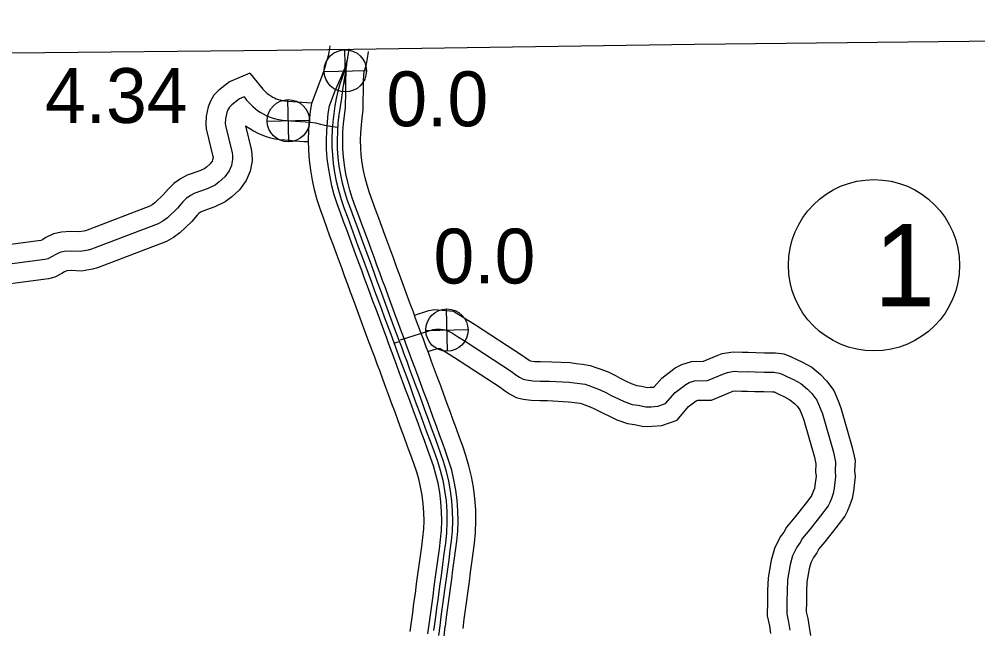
# Model space of a CAD drawing. Extents: x -83719 to 153526, y -11835 to 11446.
# Drawn here: x 11346.7 to 11592.9, y 1216.3 to 1372.8 of the extents above; entities that cross this region are included whole.
import ezdxf

# ---------------------------------------------------------------- set-up
doc = ezdxf.new("R2010")
doc.units = 0
for name, color, linetype in [('Level 1', 7, 'Continuous'), ('Level 10', 7, 'Continuous'), ('Level 15', 7, 'Continuous'), ('Level 25', 7, 'Continuous'), ('Level 26', 7, 'Continuous'), ('Level 27', 7, 'Continuous'), ('Level 59', 7, 'Continuous')]:
    doc.layers.add(name, color=color, linetype=linetype)

msp = doc.modelspace()

# ---------------------------------------------------------------- linework, layer by layer
at = {"layer": 'Level 1'}
for points in [[(11904.24, 1372.81), (11848.2, 1371.71), (11781.97, 1370.28), (11694.11, 1368.9), (11606.34, 1367.26), (11520.15, 1366.3), (11432.55, 1364.99), (11412.85, 1364.79)], [(11412.85, 1364.79), (11344.82, 1364.12), (11291.72, 1363.57)]]:
    msp.add_lwpolyline(points, dxfattribs=at)
at = {"layer": 'Level 10'}
for points in [[(11405.97, 1358.94), (11400.69, 1356.72), (11397.96, 1354.56), (11396.72, 1353.29), (11395.8, 1351.75), (11395.23, 1350.28), (11394.72, 1347.93), (11394.61, 1345.91), (11394.74, 1344.64), (11396.47, 1337.56), (11396.49, 1337.44), (11396.49, 1337.29), (11396.38, 1336.7), (11396.23, 1336.36), (11395.72, 1335.66), (11394.84, 1334.83), (11394.41, 1334.5), (11393.09, 1333.87), (11389.86, 1332.74), (11388.09, 1331.82), (11386.42, 1330.65), (11385.03, 1329.29), (11383.71, 1327.73), (11381.56, 1325.63), (11380.88, 1325.14), (11380.23, 1324.77), (11363.71, 1318.51), (11363.29, 1318.39), (11362.05, 1318.18), (11359.92, 1318.26), (11357.59, 1318.11), (11355.51, 1317.66), (11353.53, 1316.73), (11352.68, 1316.19), (11352.28, 1315.98), (11334.11, 1313.62)], [(11405.97, 1358.94), (11408.96, 1355.27), (11409.31, 1354.85), (11409.69, 1354.44), (11410.06, 1354.09), (11410.42, 1353.77), (11410.84, 1353.46), (11411.32, 1353.13), (11411.82, 1352.83), (11412.27, 1352.59), (11412.73, 1352.39), (11413.22, 1352.22), (11413.7, 1352.08), (11414.28, 1351.96), (11414.95, 1351.85), (11415.8, 1351.76), (11416.88, 1351.68), (11418.08, 1351.58), (11419.27, 1351.5), (11420.57, 1351.43), (11421.88, 1351.33)], [(11404.84, 1345.44), (11406.31, 1339.43), (11406.48, 1338.2), (11406.5, 1336.41), (11406, 1333.79), (11404.98, 1331.37), (11403.25, 1329.03), (11401.33, 1327.19), (11399.62, 1325.91), (11396.91, 1324.61), (11393.84, 1323.54), (11393.29, 1323.25), (11392.82, 1322.93), (11392.37, 1322.48), (11391.04, 1320.9), (11388, 1317.95), (11386.31, 1316.73), (11384.52, 1315.7), (11366.84, 1309), (11365.5, 1308.63), (11362.72, 1308.14), (11360.05, 1308.25), (11358.98, 1308.18), (11358.74, 1308.13), (11358.37, 1307.96), (11357.67, 1307.51), (11355.86, 1306.58), (11354.21, 1306.15), (11335.91, 1303.77)], [(11404.84, 1345.44), (11405.92, 1344.71), (11406.89, 1344.12), (11407.96, 1343.56), (11409.04, 1343.09), (11410.15, 1342.69), (11411.29, 1342.37), (11412.44, 1342.13), (11413.65, 1341.93), (11414.9, 1341.8), (11416.1, 1341.71), (11417.32, 1341.61), (11418.66, 1341.52), (11419.93, 1341.45), (11421.04, 1341.37)], [(11448.21, 1296.86), (11451.94, 1298.06), (11453.36, 1298.26), (11458.25, 1297.87)], [(11458.25, 1297.87), (11463.89, 1294.38), (11476, 1286.49), (11477.18, 1285.59), (11477.85, 1285.14), (11477.92, 1285.1), (11479.02, 1284.95), (11480.63, 1284.9), (11483.49, 1284.88), (11488.2, 1284.63), (11489.79, 1284.43), (11491.38, 1284.26), (11493.37, 1283.93), (11494.78, 1283.41), (11495.86, 1283.01), (11497.94, 1282.23), (11499.82, 1281.31), (11501.04, 1280.67), (11502.75, 1279.81), (11503.91, 1279.29), (11505.38, 1278.79), (11506.55, 1278.61), (11508.07, 1278.29), (11508.78, 1278.31), (11509.73, 1278.37), (11509.81, 1278.4), (11511.74, 1280.65), (11515.21, 1283.3), (11516.89, 1284.15), (11519.34, 1284.95), (11522.48, 1285), (11525.95, 1286.43), (11527.22, 1286.96), (11530.04, 1287.42), (11532.42, 1287.31), (11533.89, 1287.32), (11535.93, 1287.23), (11538.14, 1287.18), (11540.95, 1287.16), (11543.07, 1286.85), (11544.64, 1286.29), (11546.25, 1285.5), (11547.85, 1284.72), (11550.25, 1283.45), (11552.52, 1281.55), (11554.09, 1280), (11555.91, 1277.52), (11557.06, 1274.84), (11557.74, 1273.06), (11560.68, 1262.83), (11561.4, 1259.48), (11561.27, 1256.87), (11561.43, 1255.36), (11560.96, 1251.64), (11560.64, 1249.72), (11559.95, 1247.9), (11559.54, 1246.87)], [(11451.69, 1287.47), (11454.11, 1288.26), (11454.27, 1288.26), (11454.57, 1288.25), (11454.84, 1288.22)], [(11454.84, 1288.22), (11458.53, 1285.93), (11470.25, 1278.3), (11471.35, 1277.47), (11472.62, 1276.6), (11474.36, 1275.65), (11476.11, 1275.26), (11478.19, 1274.97), (11480.45, 1274.9), (11482.39, 1274.89), (11487.75, 1274.61), (11488.63, 1274.49), (11490.05, 1274.34), (11490.79, 1274.22), (11491.31, 1274.03), (11492.38, 1273.64), (11493.97, 1273.04), (11495.3, 1272.38), (11496.49, 1271.77), (11498.46, 1270.78), (11500.24, 1269.98), (11502.98, 1269.04), (11504.75, 1268.77), (11507.16, 1268.26), (11509.25, 1268.32), (11511.77, 1268.48), (11515.68, 1269.88), (11518.65, 1273.34), (11520.55, 1274.8), (11520.73, 1274.88), (11521.01, 1274.98), (11524.54, 1275.03), (11529.78, 1277.2), (11529.97, 1277.28), (11530.62, 1277.38), (11532.24, 1277.31), (11533.7, 1277.32), (11535.6, 1277.24), (11537.99, 1277.18), (11540.18, 1277.17), (11540.66, 1277.1), (11540.76, 1277.06), (11541.83, 1276.53), (11543.3, 1275.81), (11544.65, 1275.1), (11545.79, 1274.14), (11546.5, 1273.44), (11547.17, 1272.54), (11547.79, 1271.09), (11548.25, 1269.88), (11550.97, 1260.39), (11551.35, 1258.66), (11551.24, 1256.6), (11551.36, 1255.45), (11551.07, 1253.09), (11550.94, 1252.34), (11550.64, 1251.55), (11550.27, 1250.63)], [(11550.38, 1250.89), (11550.18, 1250.45), (11548.56, 1248.32), (11545.91, 1244.94), (11543.75, 1242.4), (11543.08, 1241.11), (11542.16, 1239.87), (11540.67, 1236.9), (11539.81, 1233.9), (11539.07, 1229.36), (11538.94, 1226.14), (11538.89, 1223.44), (11538.84, 1219.64), (11539.41, 1217.06), (11539.7, 1215.12)], [(11559.42, 1246.61), (11558.77, 1245.24), (11556.48, 1242.21), (11553.65, 1238.61), (11552.1, 1236.79), (11551.59, 1235.8), (11550.72, 1234.63), (11550.03, 1233.25), (11549.59, 1231.7), (11549.04, 1228.35), (11548.94, 1225.84), (11548.89, 1223.27), (11548.85, 1220.66), (11549.24, 1218.9), (11549.57, 1216.71), (11549.94, 1214.54)]]:
    msp.add_lwpolyline(points, dxfattribs=at)
at = {"layer": 'Level 15'}
for p, q in [((11550.27, 1250.63), (11550.38, 1250.89)), ((11559.54, 1246.87), (11559.42, 1246.61))]:
    msp.add_line(p, q, dxfattribs=at)
for points in [[(11426.45, 1365.94), (11426.36, 1365.3), (11426.21, 1364.36), (11426.05, 1363.37), (11425.78, 1362.42)], [(11436.35, 1364.53), (11436.24, 1363.8), (11436.08, 1362.77), (11435.83, 1361.23), (11435.42, 1359.76)], [(11447.48, 1218.02), (11447.78, 1220.43), (11448.1, 1222.9), (11448.45, 1225.37), (11448.78, 1227.81), (11449.11, 1230.23), (11449.44, 1232.63), (11449.77, 1235.02), (11450.08, 1237.42), (11450.38, 1239.74), (11450.59, 1241.92), (11450.68, 1244.03), (11450.62, 1246.17), (11450.45, 1248.4), (11450.17, 1250.61), (11449.79, 1252.74), (11449.32, 1254.77), (11448.74, 1256.73), (11448.06, 1258.73), (11447.27, 1260.86), (11446.47, 1263.08), (11445.66, 1265.29), (11444.85, 1267.52), (11444.04, 1269.72), (11443.24, 1271.89), (11442.45, 1274.04), (11441.66, 1276.17), (11440.87, 1278.28), (11440.11, 1280.35), (11439.38, 1282.33), (11438.68, 1284.22), (11438.01, 1286.02), (11437.36, 1287.77), (11436.7, 1289.54), (11436.03, 1291.36), (11435.34, 1293.23), (11434.65, 1295.11), (11433.96, 1296.96), (11433.26, 1298.84), (11432.54, 1300.77), (11431.82, 1302.72), (11431.1, 1304.69), (11430.38, 1306.69), (11429.64, 1308.71), (11428.89, 1310.76), (11428.11, 1312.84), (11427.32, 1314.98), (11426.52, 1317.14), (11425.73, 1319.32), (11424.91, 1321.53), (11424.05, 1323.89), (11423.24, 1326.4), (11422.56, 1328.97), (11422.02, 1331.5), (11421.6, 1334.01), (11421.27, 1336.6), (11421.09, 1339.21), (11421.04, 1341.79), (11421.11, 1344.35), (11421.3, 1346.79), (11421.55, 1349.15), (11421.85, 1351.25), (11424.93, 1359.39), (11425.46, 1361.09), (11425.78, 1362.42)], [(11452.02, 1217.44), (11452.33, 1219.84), (11452.65, 1222.29), (11452.99, 1224.74), (11453.32, 1227.19), (11453.65, 1229.61), (11453.98, 1232.01), (11454.31, 1234.41), (11454.63, 1236.83), (11454.93, 1239.23), (11455.17, 1241.6), (11455.26, 1243.99), (11455.2, 1246.41), (11455.01, 1248.86), (11454.71, 1251.3), (11454.28, 1253.67), (11453.75, 1255.94), (11453.11, 1258.11), (11452.38, 1260.26), (11451.58, 1262.44), (11450.77, 1264.65), (11449.97, 1266.86), (11449.15, 1269.09), (11448.34, 1271.3), (11447.55, 1273.47), (11446.75, 1275.63), (11445.95, 1277.77), (11445.17, 1279.87), (11444.41, 1281.94), (11443.67, 1283.92), (11442.98, 1285.81), (11442.3, 1287.61), (11441.66, 1289.36), (11441, 1291.14), (11440.33, 1292.95), (11439.64, 1294.82), (11438.95, 1296.7), (11438.26, 1298.56), (11437.55, 1300.45), (11436.84, 1302.35), (11436.13, 1304.29), (11435.41, 1306.26), (11434.68, 1308.25), (11433.94, 1310.29), (11433.18, 1312.35), (11432.41, 1314.44), (11431.62, 1316.56), (11430.83, 1318.72), (11430.03, 1320.9), (11429.21, 1323.11), (11428.39, 1325.37), (11427.64, 1327.69), (11427.02, 1330.03), (11426.53, 1332.35), (11426.13, 1334.69), (11425.83, 1337.05), (11425.67, 1339.42), (11425.62, 1341.77), (11425.69, 1344.11), (11425.86, 1346.36), (11426.1, 1348.58), (11426.39, 1350.6), (11427.77, 1354.24), (11429.29, 1357.78), (11430.16, 1359.79), (11430.71, 1361.06)], [(11456.16, 1216.92), (11456.46, 1219.31), (11456.78, 1221.74), (11457.11, 1224.17), (11457.45, 1226.63), (11457.78, 1229.05), (11458.11, 1231.43), (11458.44, 1233.86), (11458.76, 1236.3), (11459.07, 1238.76), (11459.32, 1241.32), (11459.43, 1243.95), (11459.37, 1246.62), (11459.16, 1249.28), (11458.83, 1251.93), (11458.36, 1254.51), (11457.78, 1257), (11457.09, 1259.37), (11456.31, 1261.66), (11455.49, 1263.87), (11454.69, 1266.07), (11453.88, 1268.29), (11453.06, 1270.53), (11452.25, 1272.74), (11451.46, 1274.91), (11450.66, 1277.07), (11449.86, 1279.22), (11449.08, 1281.32), (11448.32, 1283.38), (11447.58, 1285.37), (11446.88, 1287.26), (11446.21, 1289.07), (11445.57, 1290.81), (11444.91, 1292.58), (11444.23, 1294.4), (11443.55, 1296.26), (11442.86, 1298.14), (11442.16, 1300.02), (11441.45, 1301.91), (11440.75, 1303.8), (11440.04, 1305.73), (11439.32, 1307.69), (11438.6, 1309.68), (11437.85, 1311.72), (11437.09, 1313.79), (11436.31, 1315.89), (11435.53, 1318), (11434.74, 1320.16), (11433.94, 1322.34), (11433.12, 1324.54), (11432.33, 1326.72), (11431.64, 1328.87), (11431.07, 1331), (11430.62, 1333.14), (11430.25, 1335.3), (11429.98, 1337.45), (11429.83, 1339.6), (11429.79, 1341.75), (11429.85, 1343.89), (11430.01, 1345.98), (11430.24, 1348.06), (11430.52, 1350.08), (11430.56, 1354.32), (11430.58, 1356.96), (11430.69, 1359.21), (11430.71, 1361.06)], [(11460.7, 1216.34), (11461.01, 1218.73), (11461.32, 1221.13), (11461.65, 1223.55), (11461.99, 1226.01), (11462.32, 1228.43), (11462.65, 1230.81), (11462.98, 1233.25), (11463.3, 1235.71), (11463.63, 1238.25), (11463.9, 1241), (11464.01, 1243.92), (11463.95, 1246.85), (11463.72, 1249.75), (11463.36, 1252.62), (11462.85, 1255.44), (11462.22, 1258.16), (11461.46, 1260.76), (11460.63, 1263.19), (11459.79, 1265.45), (11459, 1267.64), (11458.19, 1269.86), (11457.37, 1272.1), (11456.55, 1274.32), (11455.76, 1276.49), (11454.96, 1278.66), (11454.15, 1280.82), (11453.37, 1282.91), (11452.62, 1284.96), (11451.88, 1286.96), (11451.18, 1288.86), (11450.51, 1290.66), (11449.86, 1292.4), (11449.21, 1294.18), (11448.53, 1295.99), (11447.85, 1297.84), (11447.16, 1299.72), (11446.45, 1301.63), (11445.74, 1303.51), (11445.05, 1305.39), (11444.34, 1307.3), (11443.63, 1309.26), (11442.91, 1311.25), (11442.16, 1313.3), (11441.39, 1315.39), (11440.61, 1317.48), (11439.83, 1319.59), (11439.04, 1321.73), (11438.24, 1323.92), (11437.43, 1326.12), (11436.67, 1328.21), (11436.04, 1330.16), (11435.53, 1332.06), (11435.12, 1333.99), (11434.79, 1335.97), (11434.55, 1337.9), (11434.41, 1339.81), (11434.37, 1341.73), (11434.43, 1343.64), (11434.58, 1345.56), (11434.78, 1347.5), (11435.06, 1349.43), (11435.12, 1356.82), (11435.2, 1358.63), (11435.42, 1359.76)], [(11447.15, 1215.62), (11447.48, 1218.07)], [(11451.69, 1214.99), (11452.02, 1217.44)], [(11455.81, 1214.42), (11456.15, 1216.87)]]:
    msp.add_lwpolyline(points, dxfattribs=at)
at = {"layer": 'Level 26'}
for p, q in [((11430.58, 1354.12), (11430.33, 1364.97)), ((11425.03, 1359.42), (11435.88, 1359.67)), ((11415.94, 1341.3), (11415.69, 1352.15)), ((11410.39, 1346.6), (11421.24, 1346.85)), ((11456.69, 1287.56), (11456.44, 1298.41)), ((11451.14, 1292.86), (11461.99, 1293.11))]:
    msp.add_line(p, q, dxfattribs=at)
for centre in [(11430.45, 1359.55), (11415.82, 1346.73), (11456.56, 1292.99)]:
    msp.add_circle(centre, 5.43, dxfattribs=at)
at = {"layer": 'Level 27'}
msp.add_circle((11566.25, 1309.63), 22, dxfattribs=at)
at = {"layer": 'Level 59'}
msp.add_line((11454.81, 1217.06), (11454.81, 1217.06), dxfattribs=at)
for points in [[(11431.4, 1365.23), (11431.3, 1364.55), (11431.14, 1363.57), (11430.94, 1362.3), (11430.57, 1360.97), (11430.16, 1359.43), (11429.63, 1357.81), (11429.09, 1356.12), (11428.58, 1354.34), (11428.13, 1352.47), (11427.78, 1350.53), (11427.48, 1348.53), (11427.24, 1346.49), (11427.09, 1344.4), (11427.01, 1342.27), (11427.03, 1340.12), (11427.14, 1337.95), (11427.35, 1335.74), (11427.67, 1333.49), (11428.11, 1331.2), (11428.68, 1328.87), (11429.39, 1326.54), (11430.21, 1324.2), (11431.07, 1321.83), (11431.94, 1319.44), (11432.83, 1317.04), (11433.72, 1314.63), (11434.62, 1312.26), (11435.49, 1309.91), (11436.34, 1307.6), (11437.18, 1305.33), (11438, 1303.1), (11438.81, 1300.88), (11439.64, 1298.63), (11440.48, 1296.39), (11441.31, 1294.17), (11442.12, 1291.97), (11442.93, 1289.8), (11443.71, 1287.64), (11444.5, 1285.48), (11445.3, 1283.28), (11446.14, 1281.03), (11447, 1278.74), (11447.84, 1276.41), (11448.7, 1274.05), (11449.57, 1271.67), (11450.45, 1269.28), (11451.35, 1266.88), (11452.25, 1264.47), (11453.16, 1262.03), (11454.04, 1259.56), (11454.83, 1257.04), (11455.49, 1254.46), (11455.98, 1251.83), (11456.33, 1249.14), (11456.53, 1246.41), (11456.57, 1243.68), (11456.44, 1240.97), (11456.17, 1238.26), (11455.8, 1235.55), (11455.43, 1232.8), (11455.06, 1230.02), (11454.68, 1227.21), (11454.29, 1224.39), (11453.9, 1221.55), (11453.52, 1218.7), (11453.14, 1215.84)], [(11454.81, 1217.06), (11455.12, 1219.48), (11455.44, 1221.91), (11455.77, 1224.36), (11456.11, 1226.81), (11456.44, 1229.23), (11456.77, 1231.62), (11457.1, 1234.04), (11457.42, 1236.47), (11457.73, 1238.91), (11457.97, 1241.41), (11458.08, 1243.97), (11458.02, 1246.55), (11457.81, 1249.15), (11457.49, 1251.72), (11457.04, 1254.24), (11456.47, 1256.65), (11455.8, 1258.96), (11455.03, 1261.21), (11454.22, 1263.41), (11453.42, 1265.61), (11452.61, 1267.83), (11451.79, 1270.06), (11450.98, 1272.27), (11450.19, 1274.44), (11449.39, 1276.6), (11448.59, 1278.75), (11447.81, 1280.85), (11447.05, 1282.91), (11446.31, 1284.9), (11445.61, 1286.79), (11444.94, 1288.59), (11444.3, 1290.34), (11443.64, 1292.11), (11442.96, 1293.93), (11442.28, 1295.79), (11441.59, 1297.67), (11440.89, 1299.55), (11440.18, 1301.43), (11439.48, 1303.33), (11438.77, 1305.26), (11438.05, 1307.22), (11437.33, 1309.22), (11436.58, 1311.26), (11435.82, 1313.33), (11435.04, 1315.42), (11434.26, 1317.54), (11433.47, 1319.69), (11432.67, 1321.87), (11431.85, 1324.07), (11431.05, 1326.28), (11430.34, 1328.49), (11429.76, 1330.68), (11429.29, 1332.88), (11428.92, 1335.1), (11428.64, 1337.32), (11428.48, 1339.54), (11428.44, 1341.76), (11428.5, 1343.96), (11428.67, 1346.1), (11428.89, 1348.23), (11429.2, 1350.36), (11429.53, 1352.49), (11429.86, 1354.64), (11430.18, 1356.79), (11430.52, 1358.92), (11430.83, 1361.02), (11430.94, 1362.3)], [(11404.45, 1352.88), (11403.26, 1352.38), (11401.32, 1350.84), (11400.71, 1350.22), (11400.3, 1349.54), (11400.03, 1348.84), (11399.69, 1347.26), (11399.62, 1346.05), (11399.68, 1345.5), (11401.39, 1338.5), (11401.48, 1337.82), (11401.5, 1336.85), (11401.19, 1335.24), (11400.61, 1333.87), (11399.48, 1332.35), (11398.09, 1331.01), (11397.02, 1330.21), (11395, 1329.24), (11391.85, 1328.14), (11390.69, 1327.54), (11389.62, 1326.79), (11388.7, 1325.89), (11387.37, 1324.31), (11384.78, 1321.79), (11383.59, 1320.94), (11382.37, 1320.23), (11365.28, 1313.76), (11364.4, 1313.51), (11362.39, 1313.16), (11359.99, 1313.26), (11358.29, 1313.15), (11357.13, 1312.89), (11355.95, 1312.34), (11355.18, 1311.85), (11354.07, 1311.28), (11353.25, 1311.07), (11335.01, 1308.69)], [(11404.45, 1352.88), (11405.12, 1352.06), (11405.58, 1351.53), (11406.11, 1350.95), (11406.68, 1350.4), (11407.28, 1349.88), (11407.93, 1349.39), (11408.62, 1348.92), (11409.36, 1348.48), (11410.11, 1348.08), (11410.89, 1347.74), (11411.69, 1347.46), (11412.49, 1347.23), (11413.36, 1347.04), (11414.3, 1346.89), (11415.35, 1346.78), (11416.49, 1346.7), (11417.7, 1346.6), (11418.97, 1346.51), (11420.25, 1346.44), (11421.54, 1346.34), (11422.82, 1346.16), (11424.07, 1345.9), (11425.24, 1345.63), (11426.16, 1345.42), (11426.63, 1345.32), (11426.88, 1345.27), (11427.15, 1345.22)], [(11427.15, 1345.22), (11428.58, 1345.05)], [(11444.66, 1290.45), (11453.05, 1293.17), (11453.7, 1293.26), (11454.33, 1293.26), (11454.93, 1293.24), (11455.6, 1293.16)], [(11455.6, 1293.16), (11456.05, 1293.08), (11456.63, 1292.88), (11457.16, 1292.65), (11458, 1292.22)], [(11458, 1292.22), (11459.24, 1291.38), (11461.21, 1290.16), (11473.13, 1282.39), (11474.26, 1281.53), (11475.23, 1280.87), (11476.14, 1280.38), (11477.01, 1280.18), (11478.61, 1279.96), (11480.54, 1279.9), (11482.94, 1279.89), (11487.98, 1279.62), (11489.21, 1279.46), (11490.71, 1279.3), (11492.08, 1279.08), (11493.05, 1278.72), (11494.12, 1278.32), (11495.96, 1277.63), (11497.56, 1276.84), (11498.76, 1276.22), (11500.6, 1275.3), (11502.07, 1274.64), (11504.18, 1273.92), (11505.65, 1273.69), (11507.62, 1273.27), (11509.02, 1273.31), (11510.75, 1273.43), (11512.74, 1274.14), (11515.19, 1276.99), (11517.88, 1279.05), (11518.81, 1279.52), (11520.18, 1279.96), (11523.51, 1280.02), (11527.87, 1281.81), (11528.6, 1282.12), (11530.33, 1282.4), (11532.33, 1282.31), (11533.8, 1282.32), (11535.76, 1282.23), (11538.06, 1282.18), (11540.56, 1282.16), (11541.86, 1281.97), (11542.7, 1281.68), (11544.04, 1281.02), (11545.58, 1280.26), (11547.45, 1279.27), (11549.16, 1277.85), (11550.3, 1276.72), (11551.54, 1275.03), (11552.42, 1272.96), (11553, 1271.47), (11555.82, 1261.61), (11556.37, 1259.07), (11556.25, 1256.74), (11556.4, 1255.4), (11556.01, 1252.36), (11555.79, 1251.03), (11555.3, 1249.72), (11554.9, 1248.75)], [(11443, 1289.6), (11443.79, 1289.87), (11444.39, 1290.09)], [(11554.9, 1248.75), (11554.47, 1247.85), (11552.52, 1245.27), (11549.78, 1241.78), (11547.92, 1239.6), (11547.33, 1238.46), (11546.44, 1237.25), (11545.35, 1235.07), (11544.7, 1232.8), (11544.06, 1228.86), (11543.94, 1225.99), (11543.89, 1223.35), (11543.84, 1220.15), (11544.32, 1217.98), (11544.64, 1215.91)], [(11454.47, 1214.61), (11454.81, 1217.06)]]:
    msp.add_lwpolyline(points, dxfattribs=at)

# ---------------------------------------------------------------- texts
at = {"layer": 'Level 25'}
for s, p in [('4.34', (11353.3, 1346.16)), ('0.0', (11441, 1345.32)), ('0.0', (11453.11, 1304.95))]:
    msp.add_text(s, height=14.08, dxfattribs=at).set_placement(p)
at = {"layer": 'Level 27'}
msp.add_text('1', height=21.12, dxfattribs=at).set_placement((11566.25, 1299.07))

doc.saveas('drawing.dxf')
